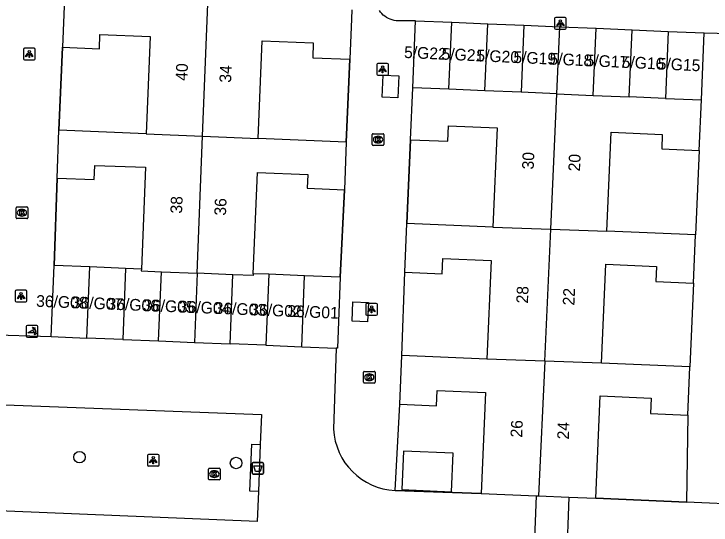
# Model space of a CAD drawing. Extents: x 160787 to 161428, y 386828 to 387483.
# Drawn here: x 161201.6 to 161261.1, y 387319.2 to 387362.9 of the extents above; entities that cross this region are included whole.
import ezdxf

# ---------------------------------------------------------------- set-up
doc = ezdxf.new("R2010")
doc.units = 0
for name, color, linetype in [('IMGEO_Afvalbak', 7, 'Continuous'), ('IMGEO_Boom', 7, 'Continuous'), ('IMGEO_Kolk', 7, 'Continuous'), ('IMGEO_Lichtpunt', 7, 'Continuous'), ('IMGEO_Muur', 7, 'Continuous'), ('IMGEO_Pand', 7, 'Continuous'), ('IMGEO_Pand_nummerreeks', 7, 'Continuous'), ('IMGEO_Parkeervlak_open', 7, 'Continuous'), ('IMGEO_Poller', 7, 'Continuous'), ('IMGEO_Rijbaan_lokaal_open', 7, 'Continuous'), ('IMGEO_Voetpad_open', 7, 'Continuous')]:
    doc.layers.add(name, color=color, linetype=linetype)

msp = doc.modelspace()

# ---------------------------------------------------------------- linework, layer by layer
at = {"layer": 'IMGEO_Afvalbak'}
for p, q in [((161221.911, 387323.629), (161221.911, 387324.429)), ((161221.911, 387324.429), (161221.911, 387323.629)), ((161222.011, 387324.529), (161222.801, 387324.529)), ((161222.801, 387324.529), (161222.011, 387324.529)), ((161222.901, 387324.429), (161222.901, 387323.629)), ((161222.901, 387323.629), (161222.901, 387324.429)), ((161222.801, 387323.529), (161222.011, 387323.529)), ((161222.011, 387323.529), (161222.801, 387323.529))]:
    msp.add_line(p, q, dxfattribs=at)
msp.add_lwpolyline([(161222.054, 387324.243), (161222.758, 387324.243), (161222.609, 387323.773), (161222.203, 387323.773), (161222.054, 387324.243)], dxfattribs=at)
for centre, start, end in [((161222.011, 387324.429), 90, 180), ((161222.011, 387324.429), 90, 180), ((161222.801, 387324.429), 0, 90), ((161222.801, 387324.429), 360, 90), ((161222.011, 387323.629), 180, 270), ((161222.011, 387323.629), 180, 270), ((161222.801, 387323.629), 270, 0), ((161222.801, 387323.629), 270, 0)]:
    msp.add_arc(centre, 0.1, start, end, dxfattribs=at)
at = {"layer": 'IMGEO_Boom'}
for centre in [(161207.172, 387324.995), (161220.546, 387324.492)]:
    msp.add_circle(centre, 0.489, dxfattribs=at)
at = {"layer": 'IMGEO_Kolk'}
for p, q in [((161232.169, 387351.706), (161232.169, 387352.558)), ((161232.244, 387352.632), (161233.096, 387352.632)), ((161233.17, 387352.558), (161233.17, 387351.706)), ((161232.657, 387352.412), (161232.682, 387352.412)), ((161233.096, 387351.632), (161232.244, 387351.632)), ((161232.68, 387351.852), (161232.655, 387351.852)), ((161201.761, 387345.454), (161201.761, 387346.306)), ((161201.836, 387346.38), (161202.688, 387346.38)), ((161202.249, 387346.16), (161202.274, 387346.16)), ((161202.762, 387346.306), (161202.762, 387345.454)), ((161202.688, 387345.38), (161201.836, 387345.38)), ((161202.272, 387345.6), (161202.247, 387345.6)), ((161231.498, 387332.324), (161232.35, 387332.324)), ((161231.423, 387331.398), (161231.423, 387332.25)), ((161231.911, 387332.104), (161231.936, 387332.104)), ((161232.424, 387332.25), (161232.424, 387331.398)), ((161232.35, 387331.324), (161231.498, 387331.324)), ((161231.934, 387331.544), (161231.909, 387331.544)), ((161218.188, 387323.124), (161218.188, 387323.976)), ((161218.263, 387324.05), (161219.115, 387324.05)), ((161219.189, 387323.976), (161219.189, 387323.124)), ((161218.676, 387323.83), (161218.701, 387323.83)), ((161219.115, 387323.05), (161218.263, 387323.05)), ((161218.699, 387323.27), (161218.674, 387323.27))]:
    msp.add_line(p, q, dxfattribs=at)
for points in [[(161232.169, 387351.706), (161232.169, 387352.558)], [(161232.244, 387352.632), (161233.096, 387352.632)], [(161233.17, 387352.558), (161233.17, 387351.706)], [(161232.49, 387352.332), (161232.613, 387352.332), (161232.613, 387352.181), (161232.743, 387352.332), (161232.907, 387352.332), (161232.761, 387352.181), (161232.914, 387351.932), (161232.762, 387351.932), (161232.677, 387352.096), (161232.613, 387352.029), (161232.613, 387351.932), (161232.49, 387351.932), (161232.49, 387352.332)], [(161233.096, 387351.632), (161232.244, 387351.632)], [(161201.761, 387345.454), (161201.761, 387346.306)], [(161201.836, 387346.38), (161202.688, 387346.38)], [(161202.082, 387346.08), (161202.205, 387346.08), (161202.205, 387345.929), (161202.335, 387346.08), (161202.499, 387346.08), (161202.353, 387345.929), (161202.506, 387345.68), (161202.354, 387345.68), (161202.269, 387345.844), (161202.205, 387345.777), (161202.205, 387345.68), (161202.082, 387345.68), (161202.082, 387346.08)], [(161202.762, 387346.306), (161202.762, 387345.454)], [(161202.688, 387345.38), (161201.836, 387345.38)], [(161231.498, 387332.324), (161232.35, 387332.324)], [(161231.423, 387331.398), (161231.423, 387332.25)], [(161231.744, 387332.024), (161231.867, 387332.024), (161231.867, 387331.873), (161231.997, 387332.024), (161232.161, 387332.024), (161232.015, 387331.873), (161232.168, 387331.624), (161232.016, 387331.624), (161231.931, 387331.788), (161231.867, 387331.721), (161231.867, 387331.624), (161231.744, 387331.624), (161231.744, 387332.024)], [(161232.424, 387332.25), (161232.424, 387331.398)], [(161232.35, 387331.324), (161231.498, 387331.324)], [(161218.188, 387323.124), (161218.188, 387323.976)], [(161218.263, 387324.05), (161219.115, 387324.05)], [(161219.189, 387323.976), (161219.189, 387323.124)], [(161218.509, 387323.75), (161218.632, 387323.75), (161218.632, 387323.599), (161218.762, 387323.75), (161218.926, 387323.75), (161218.78, 387323.599), (161218.933, 387323.35), (161218.781, 387323.35), (161218.696, 387323.514), (161218.632, 387323.447), (161218.632, 387323.35), (161218.509, 387323.35), (161218.509, 387323.75)], [(161219.115, 387323.05), (161218.263, 387323.05)]]:
    msp.add_lwpolyline(points, dxfattribs=at)
for centre, start, end in [((161232.246, 387352.556), 91.55205, 178.44795), ((161232.246, 387352.556), 91.55205, 178.44795), ((161233.094, 387352.556), 1.55205, 88.44795), ((161233.094, 387352.556), 1.55205, 88.44795), ((161232.246, 387351.708), 181.55205, 268.44795), ((161232.246, 387351.708), 181.55205, 268.44795), ((161233.094, 387351.708), 271.55205, 358.44795), ((161233.094, 387351.708), 271.55205, 358.44795), ((161201.838, 387346.304), 91.55205, 178.44795), ((161201.838, 387346.304), 91.55205, 178.44795), ((161202.686, 387346.304), 1.55205, 88.44795), ((161202.686, 387346.304), 1.55205, 88.44795), ((161201.838, 387345.456), 181.55205, 268.44795), ((161201.838, 387345.456), 181.55205, 268.44795), ((161202.686, 387345.456), 271.55205, 358.44795), ((161202.686, 387345.456), 271.55205, 358.44795), ((161231.5, 387332.248), 91.55205, 178.44795), ((161231.5, 387332.248), 91.55205, 178.44795), ((161232.348, 387332.248), 1.55205, 88.44795), ((161232.348, 387332.248), 1.55205, 88.44795), ((161231.5, 387331.4), 181.55205, 268.44795), ((161231.5, 387331.4), 181.55205, 268.44795), ((161232.348, 387331.4), 271.55205, 358.44795), ((161232.348, 387331.4), 271.55205, 358.44795), ((161218.265, 387323.974), 91.55205, 178.44795), ((161218.265, 387323.974), 91.55205, 178.44795), ((161219.113, 387323.974), 1.55205, 88.44795), ((161219.113, 387323.974), 1.55205, 88.44795), ((161218.265, 387323.126), 181.55205, 268.44795), ((161218.265, 387323.126), 181.55205, 268.44795), ((161219.113, 387323.126), 271.55205, 358.44795), ((161219.113, 387323.126), 271.55205, 358.44795)]:
    msp.add_arc(centre, 0.0765, start, end, dxfattribs=at)
for centre, major_axis, ratio, start_param, end_param in [((161232.656, 387352.132), (-0.387, 0.002), 0.722429, 4.712389, 7.853982), ((161232.681, 387352.132), (-0.39, 0.002), 0.717154, 1.570796, 4.712389), ((161202.248, 387345.88), (-0.387, 0.002), 0.722429, 4.712389, 7.853982), ((161202.273, 387345.88), (-0.39, 0.002), 0.717154, 1.570796, 4.712389), ((161231.91, 387331.824), (-0.387, 0.002), 0.722429, 4.712389, 7.853982), ((161231.935, 387331.824), (-0.39, 0.002), 0.717154, 1.570796, 4.712389), ((161218.675, 387323.55), (-0.387, 0.002), 0.722429, 4.712389, 7.853982), ((161218.7, 387323.55), (-0.39, 0.002), 0.717154, 1.570796, 4.712389)]:
    msp.add_ellipse(centre, major_axis=major_axis, ratio=ratio, start_param=start_param, end_param=end_param, dxfattribs=at)
at = {"layer": 'IMGEO_Lichtpunt'}
for p, q in [((161247.751, 387362.47), (161247.751, 387361.663)), ((161247.751, 387362.47), (161247.751, 387361.663)), ((161248.653, 387362.565), (161247.845, 387362.565)), ((161248.653, 387362.565), (161247.845, 387362.565)), ((161248.747, 387361.663), (161248.747, 387362.47)), ((161248.747, 387361.663), (161248.747, 387362.47)), ((161247.845, 387361.569), (161248.653, 387361.569)), ((161247.845, 387361.569), (161248.653, 387361.569)), ((161202.391, 387359.841), (161202.391, 387359.034)), ((161202.391, 387359.841), (161202.391, 387359.034)), ((161203.293, 387359.936), (161202.485, 387359.936)), ((161203.293, 387359.936), (161202.485, 387359.936)), ((161203.387, 387359.034), (161203.387, 387359.841)), ((161203.387, 387359.034), (161203.387, 387359.841)), ((161202.485, 387358.94), (161203.293, 387358.94)), ((161202.485, 387358.94), (161203.293, 387358.94)), ((161232.555, 387358.535), (161232.555, 387357.728)), ((161232.555, 387358.535), (161232.555, 387357.728)), ((161233.457, 387358.63), (161232.649, 387358.63)), ((161233.457, 387358.63), (161232.649, 387358.63)), ((161233.551, 387357.728), (161233.551, 387358.535)), ((161233.551, 387357.728), (161233.551, 387358.535)), ((161232.649, 387357.634), (161233.457, 387357.634)), ((161232.649, 387357.634), (161233.457, 387357.634)), ((161201.693, 387339.16), (161201.693, 387338.353)), ((161201.693, 387339.16), (161201.693, 387338.353)), ((161202.595, 387339.255), (161201.787, 387339.255)), ((161202.595, 387339.255), (161201.787, 387339.255)), ((161202.689, 387338.353), (161202.689, 387339.16)), ((161202.689, 387338.353), (161202.689, 387339.16)), ((161201.787, 387338.259), (161202.595, 387338.259)), ((161201.787, 387338.259), (161202.595, 387338.259)), ((161231.615, 387338.032), (161231.615, 387337.225)), ((161231.615, 387338.032), (161231.615, 387337.225)), ((161232.517, 387338.127), (161231.709, 387338.127)), ((161232.517, 387338.127), (161231.709, 387338.127)), ((161232.611, 387337.225), (161232.611, 387338.032)), ((161232.611, 387337.225), (161232.611, 387338.032)), ((161231.709, 387337.131), (161232.517, 387337.131)), ((161231.709, 387337.131), (161232.517, 387337.131)), ((161212.975, 387325.14), (161212.975, 387324.333)), ((161212.975, 387325.14), (161212.975, 387324.333)), ((161213.877, 387325.235), (161213.069, 387325.235)), ((161213.877, 387325.235), (161213.069, 387325.235)), ((161213.971, 387324.333), (161213.971, 387325.14)), ((161213.971, 387324.333), (161213.971, 387325.14)), ((161213.069, 387324.239), (161213.877, 387324.239)), ((161213.069, 387324.239), (161213.877, 387324.239))]:
    msp.add_line(p, q, dxfattribs=at)
for points in [[(161248.125, 387362.134), (161248.164, 387362.106), (161247.976, 387361.844), (161247.938, 387361.871), (161248.125, 387362.134)], [(161248.227, 387362.086), (161248.274, 387362.086), (161248.274, 387361.764), (161248.227, 387361.764), (161248.227, 387362.086)], [(161248.337, 387362.106), (161248.375, 387362.133), (161248.562, 387361.871), (161248.523, 387361.843), (161248.337, 387362.106)], [(161202.765, 387359.505), (161202.804, 387359.477), (161202.616, 387359.215), (161202.578, 387359.242), (161202.765, 387359.505)], [(161202.867, 387359.457), (161202.914, 387359.457), (161202.914, 387359.135), (161202.867, 387359.135), (161202.867, 387359.457)], [(161202.977, 387359.477), (161203.015, 387359.504), (161203.202, 387359.242), (161203.163, 387359.214), (161202.977, 387359.477)], [(161232.929, 387358.199), (161232.968, 387358.171), (161232.78, 387357.909), (161232.742, 387357.936), (161232.929, 387358.199)], [(161233.031, 387358.151), (161233.078, 387358.151), (161233.078, 387357.829), (161233.031, 387357.829), (161233.031, 387358.151)], [(161233.141, 387358.171), (161233.179, 387358.198), (161233.366, 387357.936), (161233.327, 387357.908), (161233.141, 387358.171)], [(161202.067, 387338.824), (161202.106, 387338.796), (161201.918, 387338.534), (161201.88, 387338.561), (161202.067, 387338.824)], [(161202.279, 387338.796), (161202.317, 387338.823), (161202.504, 387338.561), (161202.465, 387338.533), (161202.279, 387338.796)], [(161202.169, 387338.776), (161202.216, 387338.776), (161202.216, 387338.454), (161202.169, 387338.454), (161202.169, 387338.776)], [(161231.989, 387337.696), (161232.028, 387337.668), (161231.84, 387337.406), (161231.802, 387337.433), (161231.989, 387337.696)], [(161232.091, 387337.648), (161232.138, 387337.648), (161232.138, 387337.326), (161232.091, 387337.326), (161232.091, 387337.648)], [(161232.201, 387337.668), (161232.239, 387337.695), (161232.426, 387337.433), (161232.387, 387337.405), (161232.201, 387337.668)], [(161213.349, 387324.804), (161213.388, 387324.776), (161213.2, 387324.514), (161213.162, 387324.541), (161213.349, 387324.804)], [(161213.451, 387324.756), (161213.498, 387324.756), (161213.498, 387324.434), (161213.451, 387324.434), (161213.451, 387324.756)], [(161213.561, 387324.776), (161213.599, 387324.803), (161213.786, 387324.541), (161213.747, 387324.513), (161213.561, 387324.776)]]:
    msp.add_lwpolyline(points, dxfattribs=at)
for centre in [(161248.25, 387362.268), (161202.89, 387359.639), (161233.054, 387358.333), (161202.192, 387338.958), (161232.114, 387337.83), (161213.474, 387324.938)]:
    msp.add_circle(centre, 0.0994, dxfattribs=at)
for centre, start, end in [((161247.845, 387362.47), 90, 180), ((161247.845, 387362.47), 90, 180), ((161248.653, 387362.47), 0, 90), ((161248.653, 387362.47), 0, 90), ((161247.845, 387361.663), 180, 270), ((161247.845, 387361.663), 180, 270), ((161248.653, 387361.663), 270, 0), ((161248.653, 387361.663), 270, 360), ((161202.485, 387359.841), 90, 180), ((161202.485, 387359.841), 90, 180), ((161203.293, 387359.841), 0, 90), ((161203.293, 387359.841), 0, 90), ((161202.485, 387359.034), 180, 270), ((161202.485, 387359.034), 180, 270), ((161203.293, 387359.034), 270, 0), ((161203.293, 387359.034), 270, 360), ((161232.649, 387358.535), 90, 180), ((161232.649, 387358.535), 90, 180), ((161233.457, 387358.535), 0, 90), ((161233.457, 387358.535), 0, 90), ((161232.649, 387357.728), 180, 270), ((161232.649, 387357.728), 180, 270), ((161233.457, 387357.728), 270, 0), ((161233.457, 387357.728), 270, 360), ((161201.787, 387339.16), 90, 180), ((161201.787, 387339.16), 90, 180), ((161202.595, 387339.16), 0, 90), ((161202.595, 387339.16), 0, 90), ((161201.787, 387338.353), 180, 270), ((161201.787, 387338.353), 180, 270), ((161202.595, 387338.353), 270, 0), ((161202.595, 387338.353), 270, 360), ((161231.709, 387338.032), 90, 180), ((161231.709, 387338.032), 90, 180), ((161232.517, 387338.032), 0, 90), ((161232.517, 387338.032), 0, 90), ((161231.709, 387337.225), 180, 270), ((161231.709, 387337.225), 180, 270), ((161232.517, 387337.225), 270, 0), ((161232.517, 387337.225), 270, 360), ((161213.069, 387325.14), 90, 180), ((161213.069, 387325.14), 90, 180), ((161213.877, 387325.14), 0, 90), ((161213.877, 387325.14), 0, 90), ((161213.069, 387324.333), 180, 270), ((161213.069, 387324.333), 180, 270), ((161213.877, 387324.333), 270, 0), ((161213.877, 387324.333), 270, 360)]:
    msp.add_arc(centre, 0.0946, start, end, dxfattribs=at)
at = {"layer": 'IMGEO_Muur'}
for points in [[(161205.72, 387360.028), (161205.422, 387352.929)], [(161229.958, 387351.915), (161230.253, 387358.994)], [(161235.454, 387352.116), (161235.12, 387344.963)], [(161260.107, 387351.207), (161259.772, 387343.984)], [(161205.256, 387348.838), (161205.008, 387341.37)], [(161229.45, 387340.37), (161229.794, 387347.84)], [(161234.704, 387333.671), (161234.945, 387340.804)], [(161259.599, 387339.86), (161259.291, 387332.722)], [(161234.121, 387322.15), (161234.529, 387329.515)], [(161259.118, 387328.596), (161259.019, 387321.139)], [(161234.121, 387322.15), (161241.486, 387321.898)], [(161251.278, 387321.486), (161259.019, 387321.139)]]:
    msp.add_lwpolyline(points, dxfattribs=at)
at = {"layer": 'IMGEO_Pand'}
for points in [[(161205.89, 387364.23), (161205.72, 387360.028)], [(161217.692, 387352.423), (161218.148, 387363.724)], [(161230.423, 387363.213), (161230.392, 387362.441), (161230.253, 387358.994)], [(161235.641, 387356.557), (161235.882, 387362.286)], [(161235.882, 387362.286), (161238.963, 387362.156)], [(161238.722, 387356.428), (161238.963, 387362.156)], [(161238.963, 387362.156), (161242.044, 387362.027)], [(161241.803, 387356.298), (161242.044, 387362.027)], [(161242.044, 387362.027), (161245.125, 387361.897)], [(161245.125, 387361.897), (161244.884, 387356.169)], [(161245.125, 387361.897), (161248.206, 387361.768)], [(161247.944, 387356.04), (161248.206, 387361.768)], [(161248.206, 387361.768), (161251.287, 387361.638)], [(161251.046, 387355.91), (161251.287, 387361.638)], [(161251.287, 387361.638), (161254.368, 387361.508)], [(161254.127, 387355.781), (161254.368, 387361.508)], [(161254.368, 387361.508), (161257.449, 387361.379)], [(161205.72, 387360.028), (161208.876, 387359.9), (161208.925, 387361.108), (161213.2, 387360.935), (161212.864, 387352.629)], [(161257.449, 387361.379), (161257.208, 387355.651)], [(161257.449, 387361.379), (161260.53, 387361.249)], [(161260.289, 387355.522), (161260.53, 387361.249)], [(161222.436, 387352.22), (161222.773, 387360.573), (161227.143, 387360.397), (161227.092, 387359.122), (161230.253, 387358.994)], [(161235.454, 387352.116), (161235.641, 387356.557)], [(161238.722, 387356.428), (161235.641, 387356.557)], [(161241.803, 387356.298), (161238.722, 387356.428)], [(161244.884, 387356.169), (161241.803, 387356.298)], [(161247.944, 387356.04), (161244.884, 387356.169)], [(161247.418, 387344.475), (161247.944, 387356.04)], [(161247.944, 387356.04), (161251.046, 387355.91)], [(161251.046, 387355.91), (161254.127, 387355.781)], [(161257.208, 387355.651), (161254.127, 387355.781)], [(161257.208, 387355.651), (161260.289, 387355.522)], [(161260.107, 387351.207), (161260.289, 387355.522)], [(161235.454, 387352.116), (161238.627, 387351.983), (161238.683, 387353.32), (161242.835, 387353.145), (161242.478, 387344.655)], [(161205.256, 387348.838), (161205.422, 387352.929)], [(161212.864, 387352.629), (161205.422, 387352.929)], [(161212.864, 387352.629), (161217.692, 387352.423)], [(161252.218, 387344.302), (161252.573, 387352.751), (161256.947, 387352.567), (161256.896, 387351.343), (161260.107, 387351.207)], [(161217.22, 387340.714), (161217.692, 387352.423)], [(161217.692, 387352.423), (161222.436, 387352.22)], [(161229.958, 387351.915), (161222.436, 387352.22)], [(161229.958, 387351.915), (161229.794, 387347.84)], [(161205.256, 387348.838), (161208.432, 387348.71), (161208.481, 387349.91), (161212.82, 387349.765), (161212.459, 387341.071)], [(161222.014, 387340.671), (161222.363, 387349.328), (161226.678, 387349.153), (161226.631, 387347.967), (161229.794, 387347.84)], [(161234.945, 387340.804), (161235.12, 387344.963)], [(161242.478, 387344.655), (161235.12, 387344.963)], [(161242.478, 387344.655), (161247.418, 387344.475)], [(161246.905, 387333.201), (161247.418, 387344.475)], [(161247.418, 387344.475), (161252.218, 387344.302)], [(161259.772, 387343.984), (161252.218, 387344.302)], [(161259.599, 387339.86), (161259.772, 387343.984)], [(161234.945, 387340.804), (161238.142, 387340.669), (161238.197, 387341.979), (161242.323, 387341.805), (161241.968, 387333.365)], [(161204.762, 387335.298), (161205.008, 387341.37)], [(161208.063, 387341.247), (161205.008, 387341.37)], [(161207.817, 387335.174), (161208.063, 387341.247)], [(161211.118, 387341.125), (161208.063, 387341.247)], [(161251.755, 387333.039), (161252.111, 387341.478), (161256.449, 387341.296), (161256.394, 387339.995), (161259.599, 387339.86)], [(161211.118, 387341.125), (161210.873, 387335.051)], [(161212.459, 387341.071), (161211.118, 387341.125)], [(161212.459, 387341.071), (161212.454, 387340.914), (161214.167, 387340.842)], [(161213.928, 387334.927), (161214.167, 387340.842)], [(161214.167, 387340.842), (161217.22, 387340.714)], [(161217.22, 387340.714), (161216.984, 387334.804)], [(161220.278, 387340.586), (161217.22, 387340.714)], [(161222.014, 387340.671), (161222.008, 387340.514), (161220.278, 387340.586)], [(161223.339, 387340.617), (161222.014, 387340.671)], [(161223.339, 387340.617), (161223.094, 387334.557)], [(161226.395, 387340.494), (161223.339, 387340.617)], [(161220.039, 387334.68), (161220.278, 387340.586)], [(161226.15, 387334.433), (161226.395, 387340.494)], [(161229.45, 387340.37), (161226.395, 387340.494)], [(161229.45, 387340.37), (161229.205, 387334.31), (161229.108, 387334.314)], [(161204.762, 387335.298), (161207.817, 387335.174)], [(161210.873, 387335.051), (161207.817, 387335.174)], [(161210.873, 387335.051), (161213.928, 387334.927)], [(161213.928, 387334.927), (161216.984, 387334.804)], [(161216.984, 387334.804), (161220.039, 387334.68)], [(161223.094, 387334.557), (161220.039, 387334.68)], [(161223.094, 387334.557), (161226.15, 387334.433)], [(161226.15, 387334.433), (161229.108, 387334.314)], [(161234.529, 387329.515), (161234.704, 387333.671)], [(161241.968, 387333.365), (161234.704, 387333.671)], [(161246.905, 387333.201), (161241.968, 387333.365)], [(161246.905, 387333.201), (161246.382, 387321.692)], [(161251.755, 387333.039), (161246.905, 387333.201)], [(161259.291, 387332.722), (161251.755, 387333.039)], [(161259.118, 387328.596), (161259.291, 387332.722)], [(161234.529, 387329.515), (161237.665, 387329.383), (161237.72, 387330.687), (161241.849, 387330.513), (161241.486, 387321.898)], [(161251.278, 387321.486), (161251.646, 387330.225), (161255.992, 387330.042), (161255.937, 387328.729), (161259.118, 387328.596)], [(161234.696, 387322.219), (161238.956, 387322.04), (161239.095, 387325.337), (161234.835, 387325.516), (161234.696, 387322.219)], [(161241.486, 387321.898), (161246.207, 387321.699)], [(161246.207, 387321.699), (161246.382, 387321.692)], [(161246.382, 387321.692), (161248.974, 387321.583)], [(161248.974, 387321.583), (161251.278, 387321.486)]]:
    msp.add_lwpolyline(points, dxfattribs=at)
at = {"layer": 'IMGEO_Parkeervlak_open'}
msp.add_lwpolyline([(161222.458, 387322.071), (161221.73, 387322.099), (161221.88, 387326.096), (161222.608, 387326.068)], dxfattribs=at)
at = {"layer": 'IMGEO_Poller'}
for p, q in [((161202.629, 387336.16), (161202.629, 387335.353)), ((161202.629, 387336.16), (161202.629, 387335.353)), ((161203.531, 387336.255), (161202.723, 387336.255)), ((161203.531, 387336.255), (161202.723, 387336.255)), ((161203.625, 387335.353), (161203.625, 387336.16)), ((161203.625, 387335.353), (161203.625, 387336.16)), ((161202.723, 387335.258), (161203.531, 387335.258)), ((161202.723, 387335.258), (161203.531, 387335.258))]:
    msp.add_line(p, q, dxfattribs=at)
for points in [[(161203.264, 387335.611), (161202.751, 387335.611), (161203.181, 387335.886)], [(161203.308, 387335.984), (161203.296, 387335.911), (161203.171, 387336.116)], [(161203.171, 387336.116), (161203.402, 387336.05), (161203.331, 387336.018)], [(161203.324, 387335.439), (161203.39, 387335.67), (161203.42, 387335.602)], [(161203.456, 387335.575), (161203.528, 387335.564), (161203.324, 387335.439)]]:
    msp.add_lwpolyline(points, dxfattribs=at)
for centre, radius, start, end in [((161202.723, 387336.16), 0.0946, 90, 180), ((161202.723, 387336.16), 0.0946, 90, 180), ((161202.936, 387335.661), 0.332, 351.32473, 42.4854), ((161202.95, 387335.671), 0.476, 351.75274, 41.16905), ((161202.95, 387335.671), 0.516, 349.35686, 42.29123), ((161203.531, 387336.16), 0.0946, 0, 90), ((161203.531, 387336.16), 0.0946, 0, 90), ((161202.723, 387335.353), 0.0946, 180, 270), ((161202.723, 387335.353), 0.0946, 180, 270), ((161203.531, 387335.353), 0.0946, 270, 0), ((161203.531, 387335.353), 0.0946, 270, 0)]:
    msp.add_arc(centre, radius, start, end, dxfattribs=at)
at = {"layer": 'IMGEO_Rijbaan_lokaal_open'}
for points in [[(161235.882, 387362.286), (161234.331, 387362.277), (161234.213, 387362.286), (161234.042, 387362.312), (161233.873, 387362.354), (161233.709, 387362.411), (161233.551, 387362.481), (161233.4, 387362.566), (161233.256, 387362.664), (161233.122, 387362.774), (161232.999, 387362.896), (161232.887, 387363.029), (161232.787, 387363.171)], [(161260.53, 387361.249), (161266.005, 387361.124)], [(161199.238, 387335.479), (161204.762, 387335.298)], [(161229.108, 387334.314), (161228.871, 387327.39)], [(161174.327, 387328.066), (161174.429, 387330.466), (161222.705, 387328.649), (161222.608, 387326.068)], [(161222.608, 387326.068), (161222.458, 387322.071)], [(161222.458, 387322.071), (161222.362, 387319.502), (161174.048, 387321.497), (161174.152, 387323.944)], [(161241.486, 387321.898), (161234.121, 387322.15)], [(161245.787, 387310.728), (161246.207, 387321.699)], [(161248.974, 387321.583), (161248.555, 387310.625)], [(161259.019, 387321.139), (161251.278, 387321.486)], [(161264.222, 387320.914), (161259.019, 387321.139)]]:
    msp.add_lwpolyline(points, dxfattribs=at)
msp.add_arc((161234.391, 387327.67), 5.527, 182.9069, 267.20234, dxfattribs=at)
at = {"layer": 'IMGEO_Voetpad_open'}
for points in [[(161205.422, 387352.929), (161205.72, 387360.028)], [(161230.253, 387358.994), (161229.958, 387351.915)], [(161234.364, 387355.697), (161233.03, 387355.755), (161233.112, 387357.628), (161234.446, 387357.57), (161234.364, 387355.697)], [(161235.12, 387344.963), (161235.454, 387352.116)], [(161260.107, 387351.207), (161259.772, 387343.984)], [(161205.008, 387341.37), (161205.256, 387348.838)], [(161229.794, 387347.84), (161229.45, 387340.37)], [(161234.704, 387333.671), (161234.945, 387340.804)], [(161259.599, 387339.86), (161259.291, 387332.722)], [(161231.776, 387336.564), (161230.449, 387336.622), (161230.521, 387338.278), (161231.849, 387338.22), (161231.776, 387336.564)], [(161234.121, 387322.15), (161234.529, 387329.515)], [(161259.118, 387328.596), (161259.019, 387321.139)]]:
    msp.add_lwpolyline(points, dxfattribs=at)

# ---------------------------------------------------------------- texts
at = {"layer": 'IMGEO_Pand_nummerreeks'}
for s, rotation, p in [('5/G22', 357.40529, (161234.877, 387359.111)), ('5/G21', 357.40529, (161238.074, 387358.966)), ('5/G20', 357.40529, (161241.047, 387358.831)), ('5/G19', 357.40529, (161244.212, 387358.688)), ('5/G18', 357.40529, (161247.298, 387358.548)), ('5/G17', 357.40529, (161250.375, 387358.409)), ('5/G16', 357.40529, (161253.455, 387358.269)), ('5/G15', 357.40529, (161256.536, 387358.129)), ('40', 87.71411, (161216.381, 387357.143)), ('34', 87.7943, (161220.12, 387356.977)), ('30', 87.53381, (161245.961, 387349.56)), ('20', 87.62509, (161249.914, 387349.397)), ('38', 87.71696, (161215.93, 387345.793)), ('36', 87.7943, (161219.683, 387345.621)), ('28', 87.53381, (161245.468, 387338.11)), ('36/G08', 357.72239, (161203.459, 387337.85)), ('22', 87.62509, (161249.438, 387337.939)), ('36/G07', 357.72239, (161206.505, 387337.728)), ('36/G06', 357.72239, (161209.554, 387337.607)), ('36/G05', 357.72239, (161212.604, 387337.486)), ('36/G04', 357.72239, (161215.653, 387337.365)), ('36/G03', 357.72239, (161218.703, 387337.243)), ('36/G02', 357.72239, (161221.746, 387337.122)), ('36/G01', 357.71963, (161224.912, 387336.996)), ('26', 87.53381, (161244.975, 387326.656)), ('24', 87.62509, (161248.963, 387326.491))]:
    msp.add_text(s, height=1, rotation=rotation, dxfattribs=at).set_placement(p)

doc.saveas('drawing.dxf')
